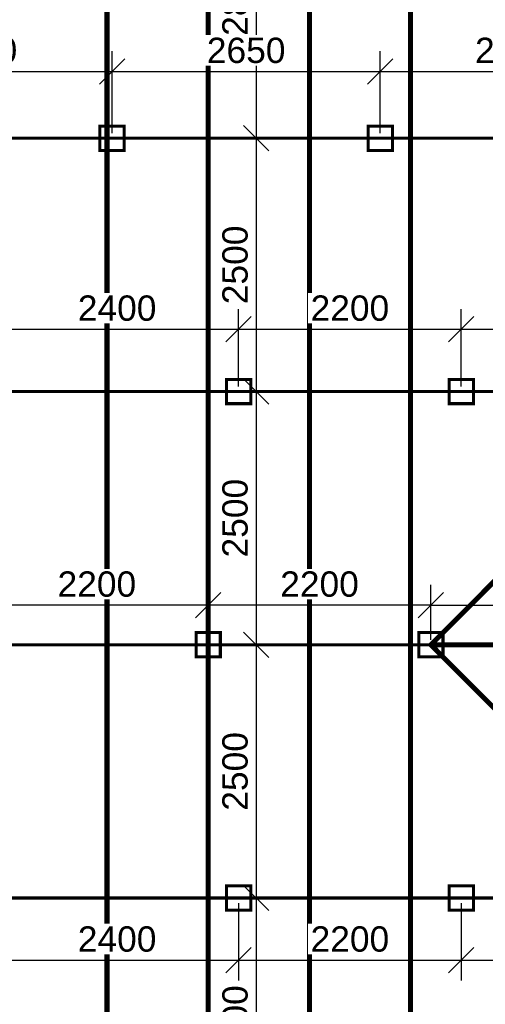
# Model space of a CAD drawing. Header units: millimetres. Extents: x 363306 to 7757304, y 1022887 to 1207196.
# Tile 688 of 1056: x 2374916 to 2379517, y 1074115 to 1083836. Entities that reach past the tile are written whole.
import ezdxf

# ---------------------------------------------------------------- set-up
doc = ezdxf.new("R2010")
doc.units = ezdxf.units.MM
doc.layers.add('0 @ 100', color=7, linetype='Continuous')
doc.layers.add('3 Стойка 150x150', color=94, linetype='Continuous', lineweight=30)
doc.styles.add('Arial Gyr', font='arial.ttf')
doc.styles.add('ViTEXT', font='isocpeur.TTF')
doc.styles.add('ГОСТ 2.304', font='isocpeui.ttf')
doc.dimstyles.new('9580548', dxfattribs={"dimtxt": 250, "dimasz": 250, "dimexe": 200, "dimexo": 50, "dimgap": 80, "dimtad": 1, "dimtxsty": 'Arial Gyr', "dimblk": 'OBLIQUE', "dimcen": 2.5, "dimadec": 0, "dimazin": 0, "dimtfac": 1, "dimtmove": 0, "dimatfit": 1, "dimldrblk": 'OBLIQUE', "dimfxl": 0, "dimarcsym": 0})

# ---------------------------------------------------------------- blocks, each defined once
blk = doc.blocks.new('_Oblique')
at = {"color": 0, "linetype": 'ByBlock', "lineweight": -2}
blk.add_line((-0.5, -0.5), (0.5, 0.5), dxfattribs=at)
blk = doc.blocks.new('*D2062')
at = {"color": 0, "lineweight": -2, "ltscale": 0.05, "transparency": 16777216}
for p, q in [((2376828.8, 1085464.7), (2377452.9, 1085464.7)), ((2377252.9, 1085464.7), (2377252.9, 1082664.7)), ((2376901.5, 1082664.7), (2377452.9, 1082664.7))]:
    blk.add_line(p, q, dxfattribs=at)
at = {"layer": 'Defpoints', "color": 0, "lineweight": 30, "ltscale": 0.05, "transparency": 16777216}
for p in [(2376778.8, 1085464.7), (2376851.5, 1082664.7), (2377252.9, 1082664.7)]:
    blk.add_point(p, dxfattribs=at)
at = {"color": 0, "lineweight": -2, "ltscale": 0.05, "transparency": 16777216, "xscale": 250, "yscale": 250, "zscale": 250}
for p, rotation in [((2377252.9, 1085464.7), 90), ((2377252.9, 1082664.7), 270)]:
    blk.add_blockref('_Oblique', p, dxfattribs=dict(at, rotation=rotation))
at = {"color": 0, "lineweight": 0, "ltscale": 0.05, "transparency": 16777216, "insert": (2377045.2, 1084064.7), "char_height": 250, "attachment_point": 5, "rotation": 90, "style": 'Arial Gyr', "bg_fill": 3, "box_fill_scale": 1.1, "bg_fill_color": 256, "bg_fill_true_color": 13158600, "bg_fill_transparency": 0}
blk.add_mtext('2800', dxfattribs=at)
blk = doc.blocks.new('*D2063')
at = {"color": 0, "lineweight": -2, "ltscale": 0.05, "transparency": 16777216}
for p, q in [((2376901.5, 1082664.7), (2377452.9, 1082664.7)), ((2377252.9, 1082664.7), (2377252.9, 1080164.7)), ((2376951.3, 1080164.7), (2377452.9, 1080164.7))]:
    blk.add_line(p, q, dxfattribs=at)
at = {"layer": 'Defpoints', "color": 0, "lineweight": 30, "ltscale": 0.05, "transparency": 16777216}
for p in [(2376851.5, 1082664.7), (2376901.3, 1080164.7), (2377252.9, 1080164.7)]:
    blk.add_point(p, dxfattribs=at)
at = {"color": 0, "lineweight": -2, "ltscale": 0.05, "transparency": 16777216, "xscale": 250, "yscale": 250, "zscale": 250}
for p, rotation in [((2377252.9, 1082664.7), 90), ((2377252.9, 1080164.7), 270)]:
    blk.add_blockref('_Oblique', p, dxfattribs=dict(at, rotation=rotation))
at = {"color": 0, "lineweight": 0, "ltscale": 0.05, "transparency": 16777216, "insert": (2377045.2, 1081414.7), "char_height": 250, "attachment_point": 5, "rotation": 90, "style": 'Arial Gyr', "bg_fill": 3, "box_fill_scale": 1.1, "bg_fill_color": 256, "bg_fill_true_color": 13158600, "bg_fill_transparency": 0}
blk.add_mtext('2500', dxfattribs=at)
blk = doc.blocks.new('*D2064')
at = {"color": 0, "lineweight": -2, "ltscale": 0.05, "transparency": 16777216}
for p, q in [((2376951.3, 1080164.7), (2377452.9, 1080164.7)), ((2377252.9, 1080164.7), (2377252.9, 1077664.7)), ((2376962.9, 1077664.7), (2377452.9, 1077664.7))]:
    blk.add_line(p, q, dxfattribs=at)
at = {"layer": 'Defpoints', "color": 0, "lineweight": 30, "ltscale": 0.05, "transparency": 16777216}
for p in [(2376901.3, 1080164.7), (2376912.9, 1077664.7), (2377252.9, 1077664.7)]:
    blk.add_point(p, dxfattribs=at)
at = {"color": 0, "lineweight": -2, "ltscale": 0.05, "transparency": 16777216, "xscale": 250, "yscale": 250, "zscale": 250}
for p, rotation in [((2377252.9, 1080164.7), 90), ((2377252.9, 1077664.7), 270)]:
    blk.add_blockref('_Oblique', p, dxfattribs=dict(at, rotation=rotation))
at = {"color": 0, "lineweight": 0, "ltscale": 0.05, "transparency": 16777216, "insert": (2377045.2, 1078914.7), "char_height": 250, "attachment_point": 5, "rotation": 90, "style": 'Arial Gyr', "bg_fill": 3, "box_fill_scale": 1.1, "bg_fill_color": 256, "bg_fill_true_color": 13158600, "bg_fill_transparency": 0}
blk.add_mtext('2500', dxfattribs=at)
blk = doc.blocks.new('*D2065')
at = {"color": 0, "lineweight": -2, "ltscale": 0.05, "transparency": 16777216}
for p, q in [((2376962.9, 1077664.7), (2377452.9, 1077664.7)), ((2377252.9, 1077664.7), (2377252.9, 1075164.7)), ((2377063.9, 1075164.7), (2377452.9, 1075164.7))]:
    blk.add_line(p, q, dxfattribs=at)
at = {"layer": 'Defpoints', "color": 0, "lineweight": 30, "ltscale": 0.05, "transparency": 16777216}
for p in [(2376912.9, 1077664.7), (2377013.9, 1075164.7), (2377252.9, 1075164.7)]:
    blk.add_point(p, dxfattribs=at)
at = {"color": 0, "lineweight": -2, "ltscale": 0.05, "transparency": 16777216, "xscale": 250, "yscale": 250, "zscale": 250}
for p, rotation in [((2377252.9, 1077664.7), 90), ((2377252.9, 1075164.7), 270)]:
    blk.add_blockref('_Oblique', p, dxfattribs=dict(at, rotation=rotation))
at = {"color": 0, "lineweight": 0, "ltscale": 0.05, "transparency": 16777216, "insert": (2377045.2, 1076414.7), "char_height": 250, "attachment_point": 5, "rotation": 90, "style": 'Arial Gyr', "bg_fill": 3, "box_fill_scale": 1.1, "bg_fill_color": 256, "bg_fill_true_color": 13158600, "bg_fill_transparency": 0}
blk.add_mtext('2500', dxfattribs=at)
blk = doc.blocks.new('*D2066')
at = {"color": 0, "lineweight": -2, "ltscale": 0.05, "transparency": 16777216}
for p, q in [((2377063.9, 1075164.7), (2377452.9, 1075164.7)), ((2377252.9, 1075164.7), (2377252.9, 1072664.7)), ((2377030.8, 1072664.7), (2377452.9, 1072664.7))]:
    blk.add_line(p, q, dxfattribs=at)
at = {"layer": 'Defpoints', "color": 0, "lineweight": 30, "ltscale": 0.05, "transparency": 16777216}
for p in [(2377013.9, 1075164.7), (2376980.8, 1072664.7), (2377252.9, 1072664.7)]:
    blk.add_point(p, dxfattribs=at)
at = {"color": 0, "lineweight": -2, "ltscale": 0.05, "transparency": 16777216, "xscale": 250, "yscale": 250, "zscale": 250}
for p, rotation in [((2377252.9, 1075164.7), 90), ((2377252.9, 1072664.7), 270)]:
    blk.add_blockref('_Oblique', p, dxfattribs=dict(at, rotation=rotation))
at = {"color": 0, "lineweight": 0, "ltscale": 0.05, "transparency": 16777216, "insert": (2377045.2, 1073914.7), "char_height": 250, "attachment_point": 5, "rotation": 90, "style": 'Arial Gyr', "bg_fill": 3, "box_fill_scale": 1.1, "bg_fill_color": 256, "bg_fill_true_color": 13158600, "bg_fill_transparency": 0}
blk.add_mtext('2500', dxfattribs=at)
blk = doc.blocks.new('*D2074')
at = {"color": 0, "lineweight": -2, "ltscale": 0.05, "transparency": 16777216}
for p, q in [((2376778.8, 1077716), (2376778.8, 1078254.7)), ((2378978.8, 1077714.7), (2378978.8, 1078254.7)), ((2378978.8, 1078054.7), (2376778.8, 1078054.7))]:
    blk.add_line(p, q, dxfattribs=at)
at = {"layer": 'Defpoints', "color": 0, "lineweight": 30, "ltscale": 0.05, "transparency": 16777216}
for p in [(2376778.8, 1078054.7), (2376778.8, 1077666), (2378978.8, 1077664.7)]:
    blk.add_point(p, dxfattribs=at)
at = {"color": 0, "lineweight": -2, "ltscale": 0.05, "transparency": 16777216, "xscale": 250, "yscale": 250, "zscale": 250, "rotation": 180}
blk.add_blockref('_Oblique', (2376778.8, 1078054.7), dxfattribs=at)
at = {"color": 0, "lineweight": -2, "ltscale": 0.05, "transparency": 16777216, "xscale": 250, "yscale": 250, "zscale": 250}
blk.add_blockref('_Oblique', (2378978.8, 1078054.7), dxfattribs=at)
at = {"color": 0, "lineweight": 0, "ltscale": 0.05, "transparency": 16777216, "insert": (2377878.8, 1078262.3), "char_height": 250, "attachment_point": 5, "style": 'Arial Gyr', "bg_fill": 3, "box_fill_scale": 1.1, "bg_fill_color": 256, "bg_fill_true_color": 13158600, "bg_fill_transparency": 0}
blk.add_mtext('2200', dxfattribs=at)
blk = doc.blocks.new('*D2075')
at = {"color": 0, "lineweight": -2, "ltscale": 0.05, "transparency": 16777216}
for p, q in [((2374578.8, 1077716), (2374578.8, 1078254.7)), ((2376778.8, 1077714.7), (2376778.8, 1078254.7)), ((2376778.8, 1078054.7), (2374578.8, 1078054.7))]:
    blk.add_line(p, q, dxfattribs=at)
at = {"layer": 'Defpoints', "color": 0, "lineweight": 30, "ltscale": 0.05, "transparency": 16777216}
for p in [(2374578.8, 1078054.7), (2374578.8, 1077666), (2376778.8, 1077664.7)]:
    blk.add_point(p, dxfattribs=at)
at = {"color": 0, "lineweight": -2, "ltscale": 0.05, "transparency": 16777216, "xscale": 250, "yscale": 250, "zscale": 250, "rotation": 180}
blk.add_blockref('_Oblique', (2374578.8, 1078054.7), dxfattribs=at)
at = {"color": 0, "lineweight": -2, "ltscale": 0.05, "transparency": 16777216, "xscale": 250, "yscale": 250, "zscale": 250}
blk.add_blockref('_Oblique', (2376778.8, 1078054.7), dxfattribs=at)
at = {"color": 0, "lineweight": 0, "ltscale": 0.05, "transparency": 16777216, "insert": (2375678.8, 1078262.3), "char_height": 250, "attachment_point": 5, "style": 'Arial Gyr', "bg_fill": 3, "box_fill_scale": 1.1, "bg_fill_color": 256, "bg_fill_true_color": 13158600, "bg_fill_transparency": 0}
blk.add_mtext('2200', dxfattribs=at)
blk = doc.blocks.new('*D2279')
at = {"color": 0, "lineweight": -2, "ltscale": 0.05, "transparency": 16777216}
for p, q in [((2378978.8, 1077714.7), (2378978.8, 1078254.7)), ((2381478.8, 1077714.7), (2381478.8, 1078254.7)), ((2378978.8, 1078054.7), (2381478.8, 1078054.7))]:
    blk.add_line(p, q, dxfattribs=at)
at = {"layer": 'Defpoints', "color": 0, "lineweight": 30, "ltscale": 0.05, "transparency": 16777216}
for p in [(2381478.8, 1078054.7), (2378978.8, 1077664.7), (2381478.8, 1077664.7)]:
    blk.add_point(p, dxfattribs=at)
at = {"color": 0, "lineweight": -2, "ltscale": 0.05, "transparency": 16777216, "xscale": 250, "yscale": 250, "zscale": 250, "rotation": 180}
blk.add_blockref('_Oblique', (2378978.8, 1078054.7), dxfattribs=at)
at = {"color": 0, "lineweight": -2, "ltscale": 0.05, "transparency": 16777216, "xscale": 250, "yscale": 250, "zscale": 250}
blk.add_blockref('_Oblique', (2381478.8, 1078054.7), dxfattribs=at)
at = {"color": 0, "lineweight": 0, "ltscale": 0.05, "transparency": 16777216, "insert": (2380228.8, 1078262.3), "char_height": 250, "attachment_point": 5, "style": 'Arial Gyr', "bg_fill": 3, "box_fill_scale": 1.1, "bg_fill_color": 256, "bg_fill_true_color": 13158600, "bg_fill_transparency": 0}
blk.add_mtext('2500', dxfattribs=at)
blk = doc.blocks.new('*D2080')
at = {"color": 0, "lineweight": -2, "ltscale": 0.05, "transparency": 16777216}
for p, q in [((2373178.8, 1082714.7), (2373178.8, 1083523.6)), ((2375828.8, 1082714.7), (2375828.8, 1083523.6)), ((2373178.8, 1083323.6), (2375828.8, 1083323.6))]:
    blk.add_line(p, q, dxfattribs=at)
at = {"layer": 'Defpoints', "color": 0, "lineweight": 30, "ltscale": 0.05, "transparency": 16777216}
for p in [(2375828.8, 1083323.6), (2373178.8, 1082664.7), (2375828.8, 1082664.7)]:
    blk.add_point(p, dxfattribs=at)
at = {"color": 0, "lineweight": -2, "ltscale": 0.05, "transparency": 16777216, "xscale": 250, "yscale": 250, "zscale": 250, "rotation": 180}
blk.add_blockref('_Oblique', (2373178.8, 1083323.6), dxfattribs=at)
at = {"color": 0, "lineweight": -2, "ltscale": 0.05, "transparency": 16777216, "xscale": 250, "yscale": 250, "zscale": 250}
blk.add_blockref('_Oblique', (2375828.8, 1083323.6), dxfattribs=at)
at = {"color": 0, "lineweight": 0, "ltscale": 0.05, "transparency": 16777216, "insert": (2374503.8, 1083531.2), "char_height": 250, "attachment_point": 5, "style": 'Arial Gyr', "bg_fill": 3, "box_fill_scale": 1.1, "bg_fill_color": 256, "bg_fill_true_color": 13158600, "bg_fill_transparency": 0}
blk.add_mtext('2650', dxfattribs=at)
blk = doc.blocks.new('*D2081')
at = {"color": 0, "lineweight": -2, "ltscale": 0.05, "transparency": 16777216}
for p, q in [((2375828.8, 1082714.7), (2375828.8, 1083523.6)), ((2378478.8, 1082714.7), (2378478.8, 1083523.6)), ((2375828.8, 1083323.6), (2378478.8, 1083323.6))]:
    blk.add_line(p, q, dxfattribs=at)
at = {"layer": 'Defpoints', "color": 0, "lineweight": 30, "ltscale": 0.05, "transparency": 16777216}
for p in [(2378478.8, 1083323.6), (2375828.8, 1082664.7), (2378478.8, 1082664.7)]:
    blk.add_point(p, dxfattribs=at)
at = {"color": 0, "lineweight": -2, "ltscale": 0.05, "transparency": 16777216, "xscale": 250, "yscale": 250, "zscale": 250, "rotation": 180}
blk.add_blockref('_Oblique', (2375828.8, 1083323.6), dxfattribs=at)
at = {"color": 0, "lineweight": -2, "ltscale": 0.05, "transparency": 16777216, "xscale": 250, "yscale": 250, "zscale": 250}
blk.add_blockref('_Oblique', (2378478.8, 1083323.6), dxfattribs=at)
at = {"color": 0, "lineweight": 0, "ltscale": 0.05, "transparency": 16777216, "insert": (2377153.8, 1083531.2), "char_height": 250, "attachment_point": 5, "style": 'Arial Gyr', "bg_fill": 3, "box_fill_scale": 1.1, "bg_fill_color": 256, "bg_fill_true_color": 13158600, "bg_fill_transparency": 0}
blk.add_mtext('2650', dxfattribs=at)
blk = doc.blocks.new('*D2082')
at = {"color": 0, "lineweight": -2, "ltscale": 0.05, "transparency": 16777216}
for p, q in [((2378478.8, 1082714.7), (2378478.8, 1083523.6)), ((2381128.8, 1082714.7), (2381128.8, 1083523.6)), ((2378478.8, 1083323.6), (2381128.8, 1083323.6))]:
    blk.add_line(p, q, dxfattribs=at)
at = {"layer": 'Defpoints', "color": 0, "lineweight": 30, "ltscale": 0.05, "transparency": 16777216}
for p in [(2381128.8, 1083323.6), (2378478.8, 1082664.7), (2381128.8, 1082664.7)]:
    blk.add_point(p, dxfattribs=at)
at = {"color": 0, "lineweight": -2, "ltscale": 0.05, "transparency": 16777216, "xscale": 250, "yscale": 250, "zscale": 250, "rotation": 180}
blk.add_blockref('_Oblique', (2378478.8, 1083323.6), dxfattribs=at)
at = {"color": 0, "lineweight": -2, "ltscale": 0.05, "transparency": 16777216, "xscale": 250, "yscale": 250, "zscale": 250}
blk.add_blockref('_Oblique', (2381128.8, 1083323.6), dxfattribs=at)
at = {"color": 0, "lineweight": 0, "ltscale": 0.05, "transparency": 16777216, "insert": (2379803.8, 1083531.2), "char_height": 250, "attachment_point": 5, "style": 'Arial Gyr', "bg_fill": 3, "box_fill_scale": 1.1, "bg_fill_color": 256, "bg_fill_true_color": 13158600, "bg_fill_transparency": 0}
blk.add_mtext('2650', dxfattribs=at)
blk = doc.blocks.new('*D2285')
at = {"color": 0, "lineweight": -2, "ltscale": 0.05, "transparency": 16777216}
for p, q in [((2374678.8, 1080214.7), (2374678.8, 1080978.9)), ((2377078.8, 1080214.7), (2377078.8, 1080978.9)), ((2374678.8, 1080778.9), (2377078.8, 1080778.9))]:
    blk.add_line(p, q, dxfattribs=at)
at = {"layer": 'Defpoints', "color": 0, "lineweight": 30, "ltscale": 0.05, "transparency": 16777216}
for p in [(2377078.8, 1080778.9), (2374678.8, 1080164.7), (2377078.8, 1080164.7)]:
    blk.add_point(p, dxfattribs=at)
at = {"color": 0, "lineweight": -2, "ltscale": 0.05, "transparency": 16777216, "xscale": 250, "yscale": 250, "zscale": 250, "rotation": 180}
blk.add_blockref('_Oblique', (2374678.8, 1080778.9), dxfattribs=at)
at = {"color": 0, "lineweight": -2, "ltscale": 0.05, "transparency": 16777216, "xscale": 250, "yscale": 250, "zscale": 250}
blk.add_blockref('_Oblique', (2377078.8, 1080778.9), dxfattribs=at)
at = {"color": 0, "lineweight": 0, "ltscale": 0.05, "transparency": 16777216, "insert": (2375878.8, 1080986.5), "char_height": 250, "attachment_point": 5, "style": 'Arial Gyr', "bg_fill": 3, "box_fill_scale": 1.1, "bg_fill_color": 256, "bg_fill_true_color": 13158600, "bg_fill_transparency": 0}
blk.add_mtext('2400', dxfattribs=at)
blk = doc.blocks.new('*D2286')
at = {"color": 0, "lineweight": -2, "ltscale": 0.05, "transparency": 16777216}
for p, q in [((2377078.8, 1080214.7), (2377078.8, 1080978.9)), ((2379279.1, 1080214.7), (2379279.1, 1080978.9)), ((2377078.8, 1080778.9), (2379279.1, 1080778.9))]:
    blk.add_line(p, q, dxfattribs=at)
at = {"layer": 'Defpoints', "color": 0, "lineweight": 30, "ltscale": 0.05, "transparency": 16777216}
for p in [(2379279.1, 1080778.9), (2377078.8, 1080164.7), (2379279.1, 1080164.7)]:
    blk.add_point(p, dxfattribs=at)
at = {"color": 0, "lineweight": -2, "ltscale": 0.05, "transparency": 16777216, "xscale": 250, "yscale": 250, "zscale": 250, "rotation": 180}
blk.add_blockref('_Oblique', (2377078.8, 1080778.9), dxfattribs=at)
at = {"color": 0, "lineweight": -2, "ltscale": 0.05, "transparency": 16777216, "xscale": 250, "yscale": 250, "zscale": 250}
blk.add_blockref('_Oblique', (2379279.1, 1080778.9), dxfattribs=at)
at = {"color": 0, "lineweight": 0, "ltscale": 0.05, "transparency": 16777216, "insert": (2378178.9, 1080986.5), "char_height": 250, "attachment_point": 5, "style": 'Arial Gyr', "bg_fill": 3, "box_fill_scale": 1.1, "bg_fill_color": 256, "bg_fill_true_color": 13158600, "bg_fill_transparency": 0}
blk.add_mtext('2200', dxfattribs=at)
blk = doc.blocks.new('*D2287')
at = {"color": 0, "lineweight": -2, "ltscale": 0.05, "transparency": 16777216}
for p, q in [((2379279.1, 1080214.7), (2379279.1, 1080978.9)), ((2381478.8, 1080214.7), (2381478.8, 1080978.9)), ((2379279.1, 1080778.9), (2381478.8, 1080778.9))]:
    blk.add_line(p, q, dxfattribs=at)
at = {"layer": 'Defpoints', "color": 0, "lineweight": 30, "ltscale": 0.05, "transparency": 16777216}
for p in [(2381478.8, 1080778.9), (2379279.1, 1080164.7), (2381478.8, 1080164.7)]:
    blk.add_point(p, dxfattribs=at)
at = {"color": 0, "lineweight": -2, "ltscale": 0.05, "transparency": 16777216, "xscale": 250, "yscale": 250, "zscale": 250, "rotation": 180}
blk.add_blockref('_Oblique', (2379279.1, 1080778.9), dxfattribs=at)
at = {"color": 0, "lineweight": -2, "ltscale": 0.05, "transparency": 16777216, "xscale": 250, "yscale": 250, "zscale": 250}
blk.add_blockref('_Oblique', (2381478.8, 1080778.9), dxfattribs=at)
at = {"color": 0, "lineweight": 0, "ltscale": 0.05, "transparency": 16777216, "insert": (2380378.9, 1080986.5), "char_height": 250, "attachment_point": 5, "style": 'Arial Gyr', "bg_fill": 3, "box_fill_scale": 1.1, "bg_fill_color": 256, "bg_fill_true_color": 13158600, "bg_fill_transparency": 0}
blk.add_mtext('2200', dxfattribs=at)
blk = doc.blocks.new('*D2292')
at = {"color": 0, "lineweight": -2, "ltscale": 0.05, "transparency": 16777216}
for p, q in [((2374678.8, 1075114.7), (2374678.8, 1074350.4)), ((2377078.8, 1075114.7), (2377078.8, 1074350.4)), ((2374678.8, 1074550.4), (2377078.8, 1074550.4))]:
    blk.add_line(p, q, dxfattribs=at)
at = {"layer": 'Defpoints', "color": 0, "lineweight": 30, "ltscale": 0.05, "transparency": 16777216}
for p in [(2374678.8, 1075164.7), (2377078.8, 1075164.7), (2377078.8, 1074550.4)]:
    blk.add_point(p, dxfattribs=at)
at = {"color": 0, "lineweight": -2, "ltscale": 0.05, "transparency": 16777216, "xscale": 250, "yscale": 250, "zscale": 250, "rotation": 180}
blk.add_blockref('_Oblique', (2374678.8, 1074550.4), dxfattribs=at)
at = {"color": 0, "lineweight": -2, "ltscale": 0.05, "transparency": 16777216, "xscale": 250, "yscale": 250, "zscale": 250}
blk.add_blockref('_Oblique', (2377078.8, 1074550.4), dxfattribs=at)
at = {"color": 0, "lineweight": 0, "ltscale": 0.05, "transparency": 16777216, "insert": (2375878.8, 1074758.1), "char_height": 250, "attachment_point": 5, "style": 'Arial Gyr', "bg_fill": 3, "box_fill_scale": 1.1, "bg_fill_color": 256, "bg_fill_true_color": 13158600, "bg_fill_transparency": 0}
blk.add_mtext('2400', dxfattribs=at)
blk = doc.blocks.new('*D2293')
at = {"color": 0, "lineweight": -2, "ltscale": 0.05, "transparency": 16777216}
for p, q in [((2377078.8, 1075114.7), (2377078.8, 1074350.4)), ((2379279.1, 1075114.7), (2379279.1, 1074350.4)), ((2377078.8, 1074550.4), (2379279.1, 1074550.4))]:
    blk.add_line(p, q, dxfattribs=at)
at = {"layer": 'Defpoints', "color": 0, "lineweight": 30, "ltscale": 0.05, "transparency": 16777216}
for p in [(2377078.8, 1075164.7), (2379279.1, 1075164.7), (2379279.1, 1074550.4)]:
    blk.add_point(p, dxfattribs=at)
at = {"color": 0, "lineweight": -2, "ltscale": 0.05, "transparency": 16777216, "xscale": 250, "yscale": 250, "zscale": 250, "rotation": 180}
blk.add_blockref('_Oblique', (2377078.8, 1074550.4), dxfattribs=at)
at = {"color": 0, "lineweight": -2, "ltscale": 0.05, "transparency": 16777216, "xscale": 250, "yscale": 250, "zscale": 250}
blk.add_blockref('_Oblique', (2379279.1, 1074550.4), dxfattribs=at)
at = {"color": 0, "lineweight": 0, "ltscale": 0.05, "transparency": 16777216, "insert": (2378178.9, 1074758.1), "char_height": 250, "attachment_point": 5, "style": 'Arial Gyr', "bg_fill": 3, "box_fill_scale": 1.1, "bg_fill_color": 256, "bg_fill_true_color": 13158600, "bg_fill_transparency": 0}
blk.add_mtext('2200', dxfattribs=at)
blk = doc.blocks.new('*D2092')
at = {"color": 0, "lineweight": -2, "ltscale": 0.05, "transparency": 16777216}
for p, q in [((2379279.1, 1075114.7), (2379279.1, 1074350.4)), ((2381478.8, 1075114.7), (2381478.8, 1074350.4)), ((2379279.1, 1074550.4), (2381478.8, 1074550.4))]:
    blk.add_line(p, q, dxfattribs=at)
at = {"layer": 'Defpoints', "color": 0, "lineweight": 30, "ltscale": 0.05, "transparency": 16777216}
for p in [(2379279.1, 1075164.7), (2381478.8, 1075164.7), (2381478.8, 1074550.4)]:
    blk.add_point(p, dxfattribs=at)
at = {"color": 0, "lineweight": -2, "ltscale": 0.05, "transparency": 16777216, "xscale": 250, "yscale": 250, "zscale": 250, "rotation": 180}
blk.add_blockref('_Oblique', (2379279.1, 1074550.4), dxfattribs=at)
at = {"color": 0, "lineweight": -2, "ltscale": 0.05, "transparency": 16777216, "xscale": 250, "yscale": 250, "zscale": 250}
blk.add_blockref('_Oblique', (2381478.8, 1074550.4), dxfattribs=at)
at = {"color": 0, "lineweight": 0, "ltscale": 0.05, "transparency": 16777216, "insert": (2380378.9, 1074758.1), "char_height": 250, "attachment_point": 5, "style": 'Arial Gyr', "bg_fill": 3, "box_fill_scale": 1.1, "bg_fill_color": 256, "bg_fill_true_color": 13158600, "bg_fill_transparency": 0}
blk.add_mtext('2200', dxfattribs=at)

msp = doc.modelspace()

# ---------------------------------------------------------------- linework, layer by layer
at = {"color": 116, "lineweight": 0, "true_color": 0x136734, "const_width": 50, "elevation": 0}
for points in [[(2375778.794, 1077664.671), (2375778.794, 1086264.671)], [(2376778.794, 1077664.671), (2376778.794, 1086264.671)], [(2377778.794, 1077664.671), (2377778.794, 1086264.671)], [(2378778.794, 1077664.671), (2378778.794, 1086264.671)], [(2375778.794, 1077664.671), (2375778.794, 1069064.671)], [(2376778.794, 1077664.671), (2376778.794, 1069064.671)], [(2377778.794, 1077664.671), (2377778.794, 1069064.671)], [(2378778.794, 1077664.671), (2378778.794, 1069064.671)], [(2378978.794, 1077664.671), (2383980.599, 1077664.671)]]:
    msp.add_lwpolyline(points, dxfattribs=at)
at = {"color": 159, "lineweight": 0, "true_color": 0x22346e, "const_width": 50, "elevation": 0}
msp.add_lwpolyline([(2387578.794, 1069064.671), (2378978.794, 1077664.671), (2387578.794, 1086264.671)], dxfattribs=at)
at = {"color": 18, "lineweight": 0, "true_color": 0x000000, "const_width": 30, "elevation": 0}
for points in [[(2362578.794, 1072664.671), (2383978.794, 1072664.671), (2383978.794, 1082664.671), (2362578.794, 1082664.671)], [(2365078.794, 1075164.671), (2381478.794, 1075164.671), (2381478.794, 1080164.671), (2365078.794, 1080164.671)]]:
    msp.add_lwpolyline(points, close=True, dxfattribs=at)
msp.add_lwpolyline([(2378978.794, 1077664.671), (2367578.794, 1077664.671)], dxfattribs=at)
at = {"layer": '3 Стойка 150x150', "color": 244, "lineweight": 35, "true_color": 0x991b1e, "const_width": 30, "elevation": 0}
for points in [[(2375708.794, 1082784.671), (2375948.794, 1082784.671), (2375948.794, 1082544.671), (2375708.794, 1082544.671)], [(2378358.794, 1082784.671), (2378598.794, 1082784.671), (2378598.794, 1082544.671), (2378358.794, 1082544.671)], [(2379160.097, 1080284.671), (2379400.097, 1080284.671), (2379400.097, 1080044.671), (2379160.097, 1080044.671)], [(2378858.794, 1077784.671), (2379098.794, 1077784.671), (2379098.794, 1077544.671), (2378858.794, 1077544.671)], [(2379160.097, 1075044.671), (2379400.097, 1075044.671), (2379400.097, 1075284.671), (2379160.097, 1075284.671)]]:
    msp.add_lwpolyline(points, close=True, dxfattribs=at)

# ---------------------------------------------------------------- texts
at = {"color": 7, "linetype": 'Continuous', "lineweight": -3, "insert": (2337050.522, 1083049.577, 0), "char_height": 250, "width": 12330.66749, "attachment_point": 1, "style": 'ViTEXT'}
msp.add_mtext('{\\fISOCPEUR|b1|i1|c204|p34;\\C256;\\c0;       \\A1;\\H1.17391x;Состав кровли.\\A0;\\P\\pi-511.11,l511.11,t255.555;\\fISOCPEUR|b0|i1|c204|p34;\\H0.92593x;1.^I Металлические профилированные листы с полимерными покрытиями с обеих сторон по деревянным конструкциям (РСТУз 24045-94) Н35-1000-0,50 мм.\\fISOCPEUR|b1|i1|c204|p34;\\P\\pi0,l0,tz;\\fISOCPEUR|b0|i1|c204|p34;2. Цемента песчаное стяжка, толщиной 50мм, (приложения 1, пункт 71, КМК 2.01.04-2018), aрмированная сетка Ø3 АСК ( АБК ) шаг 150 х 150 мм. с устройством дефор. швов с шаг 6,0 х 6,0 м (с заполнением д.ш. герметиком).\\P3. Гидроизоляционная мембрана из профиллированная полиэтиленовая рулонная толщиной 0,45мм -1 слоя.\\P4. Утеплитель - минераловатные плиты рулонные TC 040, толщиной 100мм.\\P5. Полиэтиленовая пленка, толщиной 2 мм.\\P6. Сборная железобетонная плита покрытия - 220 мм}', dxfattribs=at)
at = {"layer": '0 @ 100', "color": 7, "insert": (761996.908, 1075986.433), "char_height": 318.940213, "width": 19697.5359, "attachment_point": 4, "style": 'ГОСТ 2.304'}
msp.add_mtext('\\pi5457.36288;{\\fISOCPEUR|b1|i1|c204|p34;Характеристика участка строительства:\\P\\pi0;\\P}Расчетная зимняя температура воздух 15 °С.\\PСкоростной напор ветра   - 38кг/м2.\\PВес снегового покрова    - 50кг/м2.\\PКлассификация зданий по функциональной пожарной опасности - Ф 4.1 \\PКоэффициент надежности по назначению - 0.95\\P\\P^IПроектом разработано подъёмник для мало мобильных граждан населения грузоподъемностью 250 кг. скоростью 0,25 см/с. Двери шахт подъёмника противопожарные с пределом огнестойкости El 30. Подъёмники оборудованы кабинами габаритами 1500х1500 мм, ширина дверей кабины обеспечивает проезд инвалидной коляски. Для экстренных случаев подъёмник оснащен дополнительным аккумулятором и механическим спуском для безопасного спуска пассажира в нулевую отметку. Так же в дверях подъёмника установлены замки датчики которые открываются с ключевыми картами, чтобы открыть двери подъёмника.\\P^IС внешней и внутренней стороны наружных стен предусмотрено обшивка из аквапанелей толщиной 12,5мм с утеплением из минераловатной ваты на кварцевой основе, А =0,040 Вт/мС, толщиной 100мм. (по теплотехническому расчету). Наружная отделка из органическое стекло.\\P^IПодрядчик обязан предоставить заказчику сертификаты соответствия и пожарной безопасности на фасадную систему и все применяемые в данной системе материалы и изделия.\\PКонструкции, изделия и материалы применены по действующим стандартам, ТУ, сертификатам. На путях эвакуации используются отделочные материалы, соответствующие требованиям п. 5.25 ШНК 2.01.02-04.\\PОтделка стен с внутренней стороны окраска водоэмульсионными красками светлых тонов. Во внутренней и наружной отделке использованы современные отделочные материалы используемые на территории Республики Узбекистан.\\P^IКрыша - скатная из металлических профилированных листов с полимерными покрытиями с обеих сторон толщ.0,55мм по металлическим конструкциям.\\P^IПо периметру наружных стен устраивается бетонная отмостка. Бетон кл.В 7,5 шириной 1000 мм, толщиной 50 мм по гравийному основанию толщиной 100 мм -150 мм.\\P^IВсе строительно-монтажные работы вести согласно указаний соответствующих строительных норм и проекта производства работ (П.П.Р.) на основании ШНК 3.01.01 - 03 и КМК 3.01.02 - 00.', dxfattribs=at)

# ---------------------------------------------------------------- next in the draw order: dimensions: what is measured, and where the dimension line sits
at = {"color": 18, "lineweight": 0, "ltscale": 0.05, "true_color": 0x000000}
dim = msp.add_linear_dim(base=(2377252.874, 1082664.671, 0), p1=(2376778.794, 1085464.671, 0), p2=(2376851.509, 1082664.671, 0), angle=90, dimstyle='9580548', override={"dimdec": 0, "dimtdec": 0, "dimtmove": 1, "dimfxl": 10, "dimtfill": 1, "dimarcsym": 2}, dxfattribs=at)
dim.commit()
dim.dimension.update_dxf_attribs({"geometry": '*D2062', "text_midpoint": (2377045.23, 1084064.671, 0)})
dim = msp.add_linear_dim(base=(2375828.794, 1083323.594, 0), p1=(2373178.794, 1082664.671, 0), p2=(2375828.794, 1082664.671, 0), dimstyle='9580548', override={"dimdec": 0, "dimtdec": 0, "dimfxl": 10, "dimtfill": 1, "dimarcsym": 2}, dxfattribs=at)
dim.commit()
dim.dimension.update_dxf_attribs({"geometry": '*D2080', "text_midpoint": (2374503.794, 1083531.237, 0)})

# ---------------------------------------------------------------- next in the draw order: dimensions: what is measured, and where the dimension line sits
dim = msp.add_linear_dim(base=(2377252.874, 1080164.671, 0), p1=(2376851.509, 1082664.671, 0), p2=(2376901.327, 1080164.671, 0), angle=90, dimstyle='9580548', override={"dimdec": 0, "dimtdec": 0, "dimtmove": 1, "dimfxl": 10, "dimtfill": 1, "dimarcsym": 2}, dxfattribs=at)
dim.commit()
dim.dimension.update_dxf_attribs({"geometry": '*D2063', "text_midpoint": (2377045.23, 1081414.671, 0)})

# ---------------------------------------------------------------- next in the draw order: dimensions: what is measured, and where the dimension line sits
dim = msp.add_linear_dim(base=(2378478.794, 1083323.594, 0), p1=(2375828.794, 1082664.671, 0), p2=(2378478.794, 1082664.671, 0), dimstyle='9580548', override={"dimdec": 0, "dimtdec": 0, "dimfxl": 10, "dimtfill": 1, "dimarcsym": 2}, dxfattribs=at)
dim.commit()
dim.dimension.update_dxf_attribs({"geometry": '*D2081', "text_midpoint": (2377153.794, 1083531.237, 0)})
dim = msp.add_linear_dim(base=(2377252.874, 1077664.671, 0), p1=(2376901.327, 1080164.671, 0), p2=(2376912.874, 1077664.671, 0), angle=90, dimstyle='9580548', override={"dimdec": 0, "dimtdec": 0, "dimtmove": 1, "dimfxl": 10, "dimtfill": 1, "dimarcsym": 2}, dxfattribs=at)
dim.commit()
dim.dimension.update_dxf_attribs({"geometry": '*D2064', "text_midpoint": (2377045.23, 1078914.671, 0)})

# ---------------------------------------------------------------- next in the draw order: linework, layer by layer
at = {"layer": '3 Стойка 150x150', "color": 244, "lineweight": 35, "true_color": 0x991b1e, "const_width": 30, "elevation": 0}
msp.add_lwpolyline([(2376958.794, 1080284.671), (2377198.794, 1080284.671), (2377198.794, 1080044.671), (2376958.794, 1080044.671)], close=True, dxfattribs=at)

# ---------------------------------------------------------------- next in the draw order: dimensions: what is measured, and where the dimension line sits
at = {"color": 18, "lineweight": 0, "ltscale": 0.05, "true_color": 0x000000}
dim = msp.add_linear_dim(base=(2381128.794, 1083323.594, 0), p1=(2378478.794, 1082664.671, 0), p2=(2381128.794, 1082664.671, 0), dimstyle='9580548', override={"dimdec": 0, "dimtdec": 0, "dimfxl": 10, "dimtfill": 1, "dimarcsym": 2}, dxfattribs=at)
dim.commit()
dim.dimension.update_dxf_attribs({"geometry": '*D2082', "text_midpoint": (2379803.794, 1083531.237, 0)})
dim = msp.add_linear_dim(base=(2377252.874, 1075164.671, 0), p1=(2376912.874, 1077664.671, 0), p2=(2377013.895, 1075164.671, 0), angle=90, dimstyle='9580548', override={"dimdec": 0, "dimtdec": 0, "dimtmove": 1, "dimfxl": 10, "dimtfill": 1, "dimarcsym": 2}, dxfattribs=at)
dim.commit()
dim.dimension.update_dxf_attribs({"geometry": '*D2065', "text_midpoint": (2377045.23, 1076414.671, 0)})

# ---------------------------------------------------------------- next in the draw order: dimensions: what is measured, and where the dimension line sits
dim = msp.add_linear_dim(base=(2377078.794, 1080778.902, 0), p1=(2374678.794, 1080164.671, 0), p2=(2377078.794, 1080164.671, 0), dimstyle='9580548', override={"dimdec": 0, "dimtdec": 0, "dimtmove": 1, "dimfxl": 10, "dimtfill": 1, "dimarcsym": 2}, dxfattribs=at)
dim.commit()
dim.dimension.update_dxf_attribs({"geometry": '*D2285', "text_midpoint": (2375878.794, 1080986.545, 0)})
for base, p1, p2, angle, picture, middle in [((2376778.794, 1078054.674, 0), (2378978.794, 1077664.671, 0), (2376778.794, 1077665.974, 0), 180, '*D2074', (2377878.794, 1078262.317, 0)), ((2377252.874, 1072664.671, 0), (2377013.895, 1075164.671, 0), (2376980.761, 1072664.671, 0), 90, '*D2066', (2377045.23, 1073914.671, 0))]:
    dim = msp.add_linear_dim(base=base, p1=p1, p2=p2, angle=angle, dimstyle='9580548', override={"dimdec": 0, "dimtdec": 0, "dimtmove": 1, "dimfxl": 10, "dimtfill": 1, "dimarcsym": 2}, dxfattribs=at)
    dim.commit()
    dim.dimension.update_dxf_attribs({"geometry": picture, "text_midpoint": middle})

# ---------------------------------------------------------------- next in the draw order: linework, layer by layer
at = {"layer": '3 Стойка 150x150', "color": 244, "lineweight": 35, "true_color": 0x991b1e, "const_width": 30, "elevation": 0}
for points in [[(2376898.794, 1077784.671), (2376658.794, 1077784.671), (2376658.794, 1077544.671), (2376898.794, 1077544.671)], [(2376958.794, 1075044.671), (2377198.794, 1075044.671), (2377198.794, 1075284.671), (2376958.794, 1075284.671)]]:
    msp.add_lwpolyline(points, close=True, dxfattribs=at)

# ---------------------------------------------------------------- next in the draw order: dimensions: what is measured, and where the dimension line sits
at = {"color": 18, "lineweight": 0, "ltscale": 0.05, "true_color": 0x000000}
for base, p1, p2, picture, middle in [((2379279.097, 1080778.902, 0), (2377078.794, 1080164.671, 0), (2379279.097, 1080164.671, 0), '*D2286', (2378178.946, 1080986.545, 0)), ((2381478.794, 1078054.674, 0), (2378978.794, 1077664.671, 0), (2381478.794, 1077664.671, 0), '*D2279', (2380228.794, 1078262.317, 0))]:
    dim = msp.add_linear_dim(base=base, p1=p1, p2=p2, dimstyle='9580548', override={"dimdec": 0, "dimtdec": 0, "dimtmove": 1, "dimfxl": 10, "dimtfill": 1, "dimarcsym": 2}, dxfattribs=at)
    dim.commit()
    dim.dimension.update_dxf_attribs({"geometry": picture, "text_midpoint": middle})

# ---------------------------------------------------------------- next in the draw order: dimensions: what is measured, and where the dimension line sits
for base, p1, p2, picture, middle in [((2381478.794, 1080778.902, 0), (2379279.097, 1080164.671, 0), (2381478.794, 1080164.671, 0), '*D2287', (2380378.946, 1080986.545, 0)), ((2377078.794, 1074550.44, 0), (2374678.794, 1075164.671, 0), (2377078.794, 1075164.671, 0), '*D2292', (2375878.794, 1074758.084, 0))]:
    dim = msp.add_linear_dim(base=base, p1=p1, p2=p2, dimstyle='9580548', override={"dimdec": 0, "dimtdec": 0, "dimtmove": 1, "dimfxl": 10, "dimtfill": 1, "dimarcsym": 2}, dxfattribs=at)
    dim.commit()
    dim.dimension.update_dxf_attribs({"geometry": picture, "text_midpoint": middle})
dim = msp.add_linear_dim(base=(2374578.794, 1078054.674, 0), p1=(2376778.794, 1077664.671, 0), p2=(2374578.794, 1077665.974, 0), angle=180, dimstyle='9580548', override={"dimdec": 0, "dimtdec": 0, "dimtmove": 1, "dimfxl": 10, "dimtfill": 1, "dimarcsym": 2}, dxfattribs=at)
dim.commit()
dim.dimension.update_dxf_attribs({"geometry": '*D2075', "text_midpoint": (2375678.794, 1078262.317, 0)})

# ---------------------------------------------------------------- next in the draw order: dimensions: what is measured, and where the dimension line sits
dim = msp.add_linear_dim(base=(2379279.097, 1074550.44, 0), p1=(2377078.794, 1075164.671, 0), p2=(2379279.097, 1075164.671, 0), dimstyle='9580548', override={"dimdec": 0, "dimtdec": 0, "dimtmove": 1, "dimfxl": 10, "dimtfill": 1, "dimarcsym": 2}, dxfattribs=at)
dim.commit()
dim.dimension.update_dxf_attribs({"geometry": '*D2293', "text_midpoint": (2378178.946, 1074758.084, 0)})

# ---------------------------------------------------------------- next in the draw order: dimensions: what is measured, and where the dimension line sits
dim = msp.add_linear_dim(base=(2381478.794, 1074550.44, 0), p1=(2379279.097, 1075164.671, 0), p2=(2381478.794, 1075164.671, 0), dimstyle='9580548', override={"dimdec": 0, "dimtdec": 0, "dimtmove": 1, "dimfxl": 10, "dimtfill": 1, "dimarcsym": 2}, dxfattribs=at)
dim.commit()
dim.dimension.update_dxf_attribs({"geometry": '*D2092', "text_midpoint": (2380378.946, 1074758.084, 0)})

doc.saveas('drawing.dxf')
